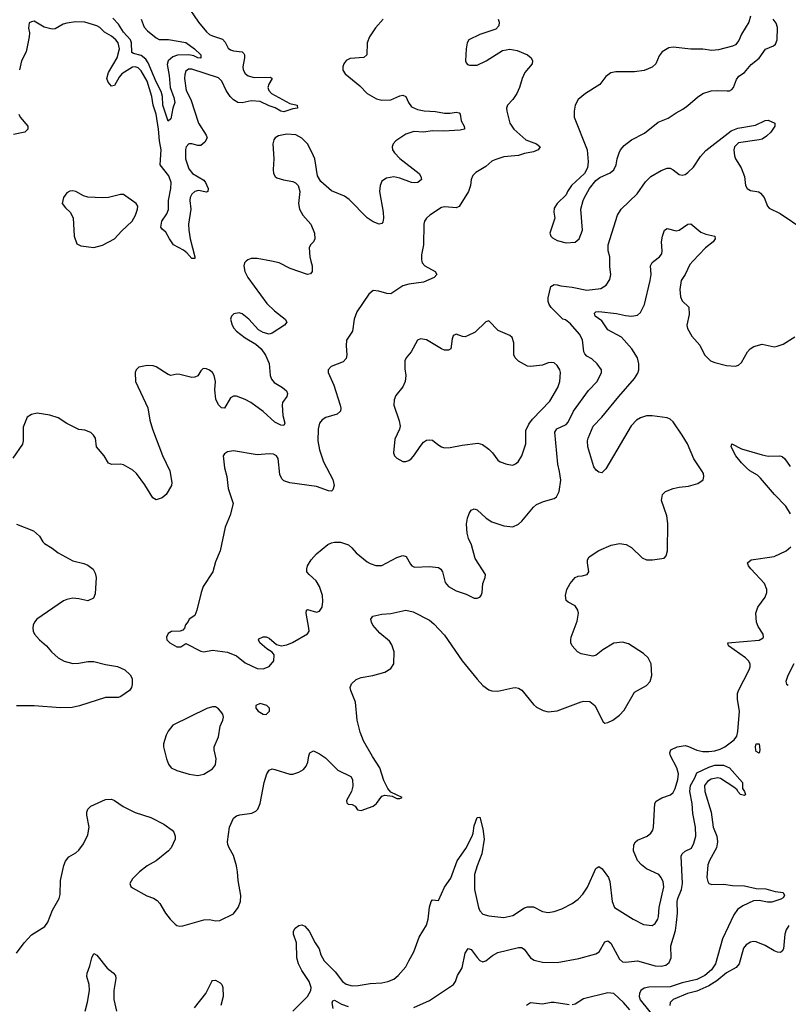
# Model space of a CAD drawing. Header units: inches. Extents: x 1839270 to 1929235, y 762242 to 910350.
# Tile 263 of 362: x 1880912 to 1886085, y 874997 to 881626. Entities that reach past the tile are written whole.
import ezdxf

# ---------------------------------------------------------------- set-up
doc = ezdxf.new("R2010")
doc.units = ezdxf.units.IN
doc.header["$MEASUREMENT"] = 0
doc.layers.add('B8887', color=7, linetype='Continuous')
doc.layers.add('B8888', color=7, linetype='Continuous')

msp = doc.modelspace()

# ---------------------------------------------------------------- linework, layer by layer
at = {"layer": 'B8887', "color": 5}
for points, elevation in [([(1882435.8, 880000), (1882424.9, 879990), (1882419.3, 879970), (1882427.4, 879930), (1882446.5, 879890), (1882575.4, 879715.4), (1882626, 879666), (1882699.3, 879610), (1882710.5, 879590), (1882694.8, 879570), (1882610, 879516.2), (1882590, 879509.5), (1882550, 879520.7), (1882518.5, 879538.5), (1882453.1, 879610), (1882410, 879645.1), (1882388.2, 879651.8), (1882353.3, 879646.7), (1882338.4, 879630), (1882330.4, 879610), (1882341.5, 879570), (1882352, 879550), (1882370, 879530.4), (1882430, 879483.7), (1882502, 879442), (1882536.4, 879410), (1882566.8, 879366.8), (1882591.2, 879311.2), (1882598.7, 879230), (1882606.3, 879206.3), (1882623.7, 879183.7), (1882680.4, 879150), (1882707.9, 879127.9), (1882715.3, 879110), (1882708.8, 879090), (1882680.2, 879050), (1882678, 879030), (1882682.3, 878962.3), (1882696.9, 878910), (1882690, 878895.1), (1882670, 878896.4), (1882630, 878917.2), (1882550, 878987.8), (1882468.2, 879050), (1882429.6, 879070), (1882370, 879090.7), (1882350, 879091.6), (1882330, 879080.5), (1882290.4, 879010), (1882270, 879013), (1882250, 879033), (1882231.9, 879071.9), (1882224.9, 879135.1), (1882229.6, 879190), (1882221.6, 879230), (1882210, 879251.8), (1882190, 879267), (1882170, 879275.1), (1882150, 879279), (1882144, 879276), (1882130, 879262), (1882110, 879229.2), (1882090, 879219.3), (1882070, 879218.4), (1881990, 879238), (1881970, 879239.7), (1881930, 879231.1), (1881910, 879236.8), (1881830, 879288.5), (1881810, 879296), (1881770, 879298.7), (1881713.4, 879286.6), (1881696, 879270), (1881688, 879252), (1881690.6, 879190), (1881774, 879014), (1881787.6, 878930), (1881804.7, 878870), (1881872.4, 878692.4), (1881921.6, 878590), (1881936.3, 878510), (1881933.4, 878490), (1881896.5, 878430), (1881870, 878406.6), (1881830, 878393.3), (1881807, 878407), (1881754.2, 878494.2), (1881698.3, 878570), (1881673.9, 878593.9), (1881610, 878629.6), (1881590, 878633.3), (1881532, 878632), (1881510, 878641.2), (1881479.3, 878690), (1881429.5, 878750), (1881420.9, 878810), (1881409.2, 878830), (1881390, 878846), (1881350, 878862.7), (1881310, 878867), (1881230, 878908.2), (1881170, 878946), (1881115.2, 878964.8), (1881030, 878977.2), (1880990.8, 878969.2), (1880962, 878950), (1880935.9, 878884.1), (1880935.5, 878790), (1880930, 878769), (1880864.8, 878675.2)], 620), ([(1880890, 875341.3), (1880941.7, 875410), (1880990, 875464.6), (1881080.1, 875519.9), (1881101.1, 875550), (1881131.8, 875630), (1881177.7, 875710), (1881183.7, 875736.3), (1881187.3, 875830), (1881208.8, 875931.2), (1881219.2, 875960.8), (1881242, 875990), (1881290, 876017.6), (1881310, 876034.4), (1881342, 876078), (1881370, 876139.1), (1881378.7, 876190), (1881364.2, 876270), (1881363.6, 876290), (1881369.5, 876310), (1881389.7, 876330.3), (1881490, 876375.3), (1881530, 876378.4), (1881550, 876370.4), (1881609.1, 876329.1), (1881689.1, 876289.1), (1881794.4, 876254.4), (1881882.8, 876210), (1881938.8, 876170), (1881950, 876156), (1881959.1, 876130), (1881959.1, 876110), (1881932.2, 876050), (1881914, 876030), (1881830, 875962.9), (1881770, 875929.6), (1881718.4, 875890), (1881670, 875840.9), (1881653.4, 875810), (1881658.8, 875790), (1881670, 875782), (1881766.5, 875726.5), (1881811.8, 875711.8), (1881837, 875697), (1881855.6, 875675.6), (1881894, 875610), (1881924.4, 875570), (1881957.4, 875537.4), (1881970, 875528.7), (1881990, 875523.6), (1882010, 875525.5), (1882150, 875565.1), (1882190, 875567.8), (1882230, 875559.7), (1882259.1, 875560.9), (1882350, 875606.7), (1882383, 875650), (1882398.9, 875690), (1882400.5, 875730), (1882381.6, 875830), (1882378.7, 875890), (1882371.2, 875930), (1882350, 875999.3), (1882321.3, 876050), (1882313.4, 876073.4), (1882311.1, 876091.1), (1882323.7, 876190), (1882349.8, 876250), (1882370, 876265.2), (1882393, 876273), (1882474.9, 876285.1), (1882502, 876298), (1882514, 876310), (1882529.6, 876350), (1882556.2, 876490), (1882575.1, 876550), (1882590, 876573.4), (1882610, 876582), (1882630, 876579.1), (1882730, 876546.4), (1882750, 876547), (1882790, 876559.3), (1882821.2, 876578.8), (1882840.1, 876599.9), (1882852.1, 876627.9), (1882857.2, 876670), (1882865.2, 876690), (1882890, 876702.8), (1882930, 876684), (1882970, 876656.3), (1883053.5, 876573.5), (1883141, 876530), (1883150.8, 876510), (1883154.4, 876465.6), (1883146, 876430), (1883112, 876370), (1883112.7, 876352.7), (1883123.6, 876343.6), (1883150, 876342), (1883170, 876332), (1883186.4, 876306.4), (1883210, 876301), (1883290, 876331), (1883314, 876350), (1883350, 876398), (1883370, 876404.7), (1883419.6, 876399.6), (1883450, 876382), (1883470, 876382), (1883486, 876390), (1883410, 876426), (1883389.1, 876449.1), (1883363.3, 876503.3), (1883336.2, 876590), (1883285.9, 876665.9), (1883226.6, 876770), (1883202.6, 876830), (1883184, 876910), (1883171.1, 877031.1), (1883139.5, 877110), (1883136, 877130), (1883144.8, 877155.2), (1883176.2, 877183.8), (1883210, 877197.1), (1883288.1, 877211.9), (1883370, 877234), (1883410, 877258.8), (1883429.4, 877290), (1883431.8, 877370), (1883417.7, 877417.7), (1883401.7, 877441.7), (1883335.4, 877495.4), (1883289.7, 877549.7), (1883279.5, 877570), (1883276, 877590), (1883289.7, 877610.3), (1883350, 877623.1), (1883410, 877628.9), (1883510.3, 877650.3), (1883559.3, 877639.3), (1883670, 877582.8), (1883699.6, 877559.6), (1883770, 877482.8), (1883890.3, 877310), (1883990, 877186.7), (1884030, 877143.8), (1884070, 877114.4), (1884090, 877106.7), (1884130, 877105.3), (1884230, 877128.8), (1884250, 877130.3), (1884270, 877125.3), (1884291.2, 877111.2), (1884370, 877016.3), (1884390, 876998), (1884435.6, 876975.6), (1884470, 876965.5), (1884530, 876973), (1884690, 877033.7), (1884710, 877037.4), (1884750, 877035.3), (1884782.4, 877010), (1884839.1, 876899.1), (1884850, 876890.8), (1884870, 876894), (1884904, 876910), (1884950, 876944.9), (1884981.5, 876978.6), (1885050, 877099.1), (1885130, 877143.8), (1885155.1, 877170), (1885166.3, 877210), (1885161.6, 877290), (1885141.3, 877330), (1885110, 877358.5), (1885010, 877424.2), (1884970, 877436.1), (1884910, 877429.6), (1884837.1, 877382.9), (1884792.5, 877347.5), (1884770, 877340.5), (1884690, 877357.6), (1884667, 877370), (1884629.6, 877410), (1884622.4, 877430), (1884621.3, 877450), (1884624.7, 877470), (1884664.1, 877575.9), (1884672.8, 877630), (1884668.6, 877650), (1884650, 877680.5), (1884603.8, 877703.8), (1884590, 877717), (1884586.2, 877750), (1884594.6, 877790), (1884616.7, 877830), (1884650, 877871.8), (1884670, 877880.2), (1884698.4, 877881.6), (1884732.3, 877890), (1884743.6, 877910), (1884732.8, 877970), (1884733.6, 877990), (1884744.5, 878010), (1884810, 878052), (1884892.4, 878087.6), (1884950, 878100.3), (1884994.1, 878094.1), (1885030, 878073), (1885102.5, 878002.5), (1885130, 877990.4), (1885171.3, 877988.7), (1885250, 878000.7), (1885263.6, 878016.4), (1885272.6, 878050), (1885273.4, 878233.4), (1885266.9, 878286.9), (1885232.3, 878390), (1885238.7, 878430), (1885258, 878450), (1885310, 878469), (1885350, 878479), (1885413.5, 878486.5), (1885476.9, 878503.1), (1885511.2, 878528.8), (1885516.2, 878550), (1885513.6, 878570), (1885504.2, 878590), (1885449, 878669), (1885405.7, 878770), (1885371.4, 878830), (1885310, 878918.3), (1885290, 878937.2), (1885270, 878946), (1885170, 878958.6), (1885130, 878959.4), (1885090, 878946.3), (1885064.2, 878930), (1885028.3, 878891.7), (1884856.9, 878603.1), (1884830, 878576), (1884810, 878580.9), (1884792.9, 878592.9), (1884775.2, 878615.2), (1884735.1, 878750), (1884733, 878790), (1884737.4, 878810), (1884772.6, 878890), (1884830, 878951.4), (1884943.9, 879090), (1885050.8, 879210), (1885072.9, 879247.1), (1885079.4, 879270), (1885079.4, 879310), (1885070.7, 879350), (1885031.8, 879410), (1884961.8, 879490), (1884870, 879539.3), (1884830, 879598), (1884785.3, 879630), (1884779.8, 879650), (1884790, 879660.2), (1884810, 879661), (1884930, 879648.7), (1884990, 879634.8), (1885030, 879630.9), (1885070, 879637.1), (1885090, 879654), (1885117.6, 879710), (1885156.3, 879870), (1885161.4, 879910), (1885157.3, 879970), (1885169, 879991), (1885180.6, 880000)], 620), ([(1883618.4, 880000), (1883621.5, 879990), (1883639.5, 879970), (1883708, 879930), (1883720.5, 879910), (1883702, 879890), (1883630, 879859.3), (1883530, 879845.7), (1883490, 879834.3), (1883410, 879781.6), (1883382, 879782), (1883330, 879799.3), (1883290, 879804), (1883261.4, 879778.6), (1883180.9, 879659.1), (1883162.4, 879610), (1883152.4, 879530), (1883112, 879468), (1883108.4, 879430), (1883114.6, 879370), (1883110, 879346), (1883090, 879322.4), (1883009.1, 879290.9), (1882988.4, 879270), (1882988.5, 879250), (1883025.4, 879165.4), (1883068.9, 879030), (1883074, 879010), (1883070.4, 878990), (1883047.7, 878970), (1882972.9, 878947.1), (1882947.5, 878932.5), (1882930.3, 878909.7), (1882921.1, 878870), (1882919.1, 878790), (1882930, 878730.8), (1882956.5, 878650), (1883019, 878530), (1883028.5, 878490), (1883019.5, 878460.5), (1883010, 878452.3), (1882990, 878454.7), (1882910, 878482.9), (1882729, 878509), (1882690, 878522.6), (1882675.7, 878535.7), (1882663.3, 878563.3), (1882651.3, 878671.3), (1882639.3, 878690), (1882620.5, 878700.5), (1882590, 878704.2), (1882510, 878696.9), (1882350, 878724.2), (1882310, 878717), (1882290, 878704), (1882280.7, 878690), (1882290.4, 878610), (1882305.3, 878550), (1882314.9, 878470), (1882347.7, 878370), (1882328, 878290), (1882295.3, 878210), (1882260.4, 878050), (1882230, 877975.3), (1882210.6, 877910), (1882147.4, 877810), (1882133.7, 877770), (1882104.9, 877650), (1882090, 877615.3), (1882052, 877590), (1882045.4, 877574.6), (1882027.1, 877552.9), (1882021, 877530), (1882010, 877515.3), (1881991, 877509), (1881933.7, 877506.3), (1881910, 877493.2), (1881898.8, 877470), (1881902.8, 877450), (1881922.8, 877430), (1881970, 877403), (1881996.2, 877403.8), (1882030, 877426), (1882130, 877374), (1882150, 877370.7), (1882210, 877382), (1882310, 877367.3), (1882370, 877344), (1882430, 877297.3), (1882510, 877258.8), (1882550, 877256), (1882590, 877271), (1882622.7, 877310), (1882625.2, 877350), (1882610, 877369), (1882575.3, 877390), (1882528, 877430), (1882518, 877450), (1882522, 877458), (1882550, 877471.3), (1882570, 877471.3), (1882590, 877462), (1882640.7, 877420.7), (1882670.8, 877410.8), (1882710, 877418), (1882747.7, 877432.3), (1882850, 877490.8), (1882859.6, 877510), (1882858.9, 877530), (1882839.7, 877630), (1882842.7, 877650), (1882850, 877654.4), (1882910, 877637), (1882930, 877644.9), (1882947.8, 877670), (1882952.4, 877710), (1882949.7, 877750), (1882930, 877809.2), (1882907.9, 877847.9), (1882859.3, 877890), (1882845.2, 877910), (1882843.7, 877930), (1882849.3, 877949.3), (1882873.6, 877990), (1882910, 878030.3), (1882986.5, 878093.5), (1883010, 878105.2), (1883030, 878109), (1883070, 878107.6), (1883124, 878090), (1883148.2, 878070), (1883175.9, 878035.9), (1883250, 877977.1), (1883270, 877964.4), (1883310, 877952.2), (1883350, 877952.2), (1883450, 878006), (1883490, 878018.4), (1883513, 878013), (1883541.5, 877961.5), (1883550.3, 877950.3), (1883570, 877939.3), (1883670, 877945.7), (1883730, 877937.6), (1883746.3, 877926.3), (1883757.6, 877910), (1883776.1, 877836.1), (1883798.8, 877810), (1883850, 877781.6), (1883917.5, 877757.5), (1883970, 877731), (1883990, 877731), (1884010, 877738), (1884019, 877750), (1884024, 877770), (1884029.3, 877830), (1884045.2, 877870), (1884046, 877890), (1883978, 877998), (1883953.6, 878090), (1883933.3, 878133.3), (1883924.4, 878170), (1883919.1, 878230), (1883926, 878270), (1883937.5, 878302.5), (1883950, 878324), (1883970, 878333), (1883990, 878326), (1884052.4, 878270), (1884090, 878246.5), (1884170, 878219.6), (1884230, 878212.4), (1884269.2, 878230), (1884292.3, 878250), (1884370, 878344.9), (1884390, 878361.6), (1884437.1, 878382.9), (1884510, 878403), (1884525.8, 878414.2), (1884542.9, 878450), (1884554.1, 878525.9), (1884545.5, 878585.5), (1884532.9, 878632.9), (1884513.8, 878850), (1884527.2, 878872.8), (1884590, 878902), (1884603.9, 878916.1), (1884639.1, 878990), (1884740.4, 879130), (1884798, 879190), (1884827.6, 879250), (1884827, 879270), (1884799.5, 879310), (1884762.9, 879342.9), (1884730, 879361), (1884716.8, 879376.8), (1884709.9, 879390), (1884699.4, 879470), (1884679.4, 879510), (1884619, 879579), (1884585.2, 879605.2), (1884568, 879610), (1884490, 879689), (1884476, 879710), (1884469.7, 879729.7), (1884470, 879754), (1884486.6, 879830), (1884510, 879842.8), (1884530, 879842), (1884554.2, 879834.2), (1884630, 879826.4), (1884730, 879806.4), (1884823.1, 879816.9), (1884860.3, 879839.7), (1884883, 879877), (1884891, 879910), (1884883.1, 879963.1), (1884883.4, 880000)], 640), ([(1882872.2, 880000), (1882879.6, 879970), (1882881.3, 879930), (1882870, 879914.5), (1882850, 879909.8), (1882731.6, 879951.6), (1882657.2, 879990), (1882607.7, 880000)], 620), ([(1885443.3, 880000), (1885422.4, 879977.6), (1885390.7, 879910), (1885364.2, 879870), (1885354.5, 879810), (1885360.8, 879760.8), (1885370, 879734.4), (1885415.2, 879690), (1885417.6, 879642.4), (1885402.6, 879570), (1885406.9, 879546.9), (1885436.3, 879496.3), (1885490, 879434.8), (1885522, 879370), (1885562.4, 879330), (1885590, 879318.5), (1885670, 879298), (1885730, 879293.7), (1885750, 879301.3), (1885770, 879319.3), (1885811.5, 879390), (1885829.6, 879410), (1885853.9, 879426.1), (1885910, 879441.7), (1885990, 879424.2), (1886010, 879427.4), (1886050, 879442), (1886130, 879490.3)], 620), ([(1886099.6, 878299.6), (1886068.6, 878350), (1885992.8, 878430), (1885899.3, 878539.3), (1885878.7, 878558.7), (1885827, 878590), (1885804.2, 878610), (1885770, 878643.5), (1885732.6, 878690), (1885701.6, 878750), (1885706, 878770), (1885770, 878737.4), (1885910, 878696), (1885950, 878687.5), (1886028.9, 878688.9), (1886044.8, 878684.8), (1886062.4, 878670), (1886098.6, 878618.6)], 580), ([(1880890, 878230.6), (1881003.9, 878183.9), (1881044.9, 878150), (1881067.3, 878110), (1881078.8, 878098.8), (1881130, 878068.4), (1881170, 878037.1), (1881270, 877982.4), (1881344.1, 877964.1), (1881370, 877953.4), (1881406.9, 877926.9), (1881420.7, 877900.7), (1881426.4, 877870), (1881419.3, 877760.7), (1881408, 877732), (1881370, 877714.5), (1881310, 877727.8), (1881270, 877731.3), (1881230, 877723.6), (1881207.3, 877712.7), (1881026, 877590), (1881010.5, 877569.5), (1881002.8, 877550), (1880999.1, 877530), (1881002, 877510), (1881010.7, 877490), (1881044.9, 877450), (1881091.3, 877411.3), (1881126.7, 877370), (1881170.4, 877330), (1881210, 877307.6), (1881270, 877291.8), (1881310, 877293.4), (1881370, 877306.3), (1881410, 877306.3), (1881490, 877285.3), (1881570, 877272.4), (1881618.8, 877250), (1881655.4, 877215.4), (1881668, 877190), (1881668.2, 877150), (1881663.8, 877130), (1881650.4, 877110), (1881593.4, 877070), (1881576.5, 877063.5), (1881490, 877063.5), (1881313.1, 877006.9), (1881264.1, 876995.9), (1881187.4, 876992.6), (1881010, 877006.8), (1880890, 877006.9)], 620), ([(1882749.6, 874950), (1882849.8, 875050.2), (1882870.9, 875090), (1882872.8, 875110), (1882860.9, 875150), (1882810, 875224), (1882789, 875269), (1882777.4, 875310), (1882773.9, 875410), (1882754.2, 875470), (1882753.8, 875490), (1882766.2, 875510), (1882790, 875527.9), (1882810, 875531.4), (1882830, 875522.6), (1882860.3, 875490), (1882900.8, 875410), (1882926.7, 875370), (1882939.7, 875330), (1882962.2, 875290), (1883035.8, 875215.8), (1883084.8, 875150), (1883110, 875132.5), (1883150, 875122.3), (1883190, 875122.9), (1883270, 875137.3), (1883350, 875141.7), (1883390, 875150.3), (1883430, 875165.3), (1883458.9, 875190), (1883511.3, 875250), (1883530, 875290.8), (1883565.6, 875350), (1883601.3, 875450), (1883650, 875530.8), (1883661, 875570), (1883670, 875651.3), (1883682, 875690), (1883690, 875701.6), (1883730, 875696.3), (1883770, 875784.9), (1883813.4, 875846.6), (1883856.2, 875963.8), (1883914.2, 876045.8), (1883956.4, 876130), (1883964.8, 876150), (1883970, 876198), (1883990, 876256), (1884010, 876258), (1884030, 876178), (1884037.2, 876110), (1884022.3, 876010), (1883990.2, 875930), (1883973.8, 875870), (1883973.7, 875770), (1883999, 875650), (1884010, 875625.5), (1884030, 875604.9), (1884070, 875593.1), (1884170, 875581.5), (1884230, 875594.2), (1884310, 875645.7), (1884330, 875653.4), (1884370, 875653.1), (1884430, 875622), (1884470, 875616), (1884510, 875620.9), (1884560.8, 875639.2), (1884630, 875674.9), (1884670, 875706), (1884701.8, 875738.2), (1884734.5, 875785.5), (1884790, 875910.8), (1884810, 875924), (1884833.4, 875910), (1884875.3, 875850), (1884883.1, 875823.1), (1884900.3, 875690), (1884914.9, 875650), (1885040.5, 875570), (1885110, 875535.3), (1885170, 875528.4), (1885190, 875540.5), (1885207.8, 875570), (1885211.9, 875588.1), (1885216.1, 875650), (1885247.4, 875787.4), (1885242.5, 875822.5), (1885230, 875852), (1885214, 875870), (1885129.8, 875909.8), (1885096.3, 875936.3), (1885070, 875965.6), (1885042.6, 876030), (1885046.3, 876070), (1885057, 876090), (1885070, 876101.6), (1885136, 876130), (1885160.9, 876150), (1885174, 876170), (1885178.7, 876190), (1885187.6, 876350), (1885194.9, 876365.1), (1885233.2, 876386.8), (1885293.1, 876406.9), (1885310, 876422.4), (1885323.8, 876450), (1885341.4, 876510), (1885345.7, 876550), (1885334.9, 876590), (1885293.4, 876670), (1885289, 876691), (1885294.7, 876710), (1885338, 876730), (1885390, 876739), (1885413.5, 876733.5), (1885470, 876708.6), (1885510, 876698.4), (1885550, 876698.2), (1885590, 876704.4), (1885625.6, 876714.4), (1885657.6, 876730), (1885721.5, 876778.5), (1885738.3, 876801.7), (1885745.7, 876834.3), (1885755.8, 876970), (1885744, 877050), (1885744.1, 877090), (1885749.9, 877110.1), (1885821.6, 877250), (1885827.8, 877270), (1885827.6, 877290), (1885816.4, 877310), (1885797.2, 877330), (1885683, 877410), (1885677.2, 877430), (1885890, 877448.4), (1885915.2, 877464.8), (1885918.3, 877470), (1885915.3, 877490), (1885881.6, 877541.6), (1885870.9, 877570), (1885867.4, 877630), (1885879.3, 877670), (1885930, 877738.7), (1885940.3, 877770), (1885941.6, 877790), (1885925, 877830), (1885832, 877930), (1885816.9, 877950), (1885809.7, 877970.3), (1885835.3, 877990), (1885990, 878011.2), (1886070, 878051.3), (1886103.2, 878076.8)], 580), ([(1886121.5, 877290), (1886082.7, 877210), (1886069, 877170), (1886073.4, 877153.4), (1886085.5, 877145.5)], 580), ([(1883565.2, 874974.8), (1883670, 875022.9), (1883832, 875130), (1883845.1, 875150), (1883858.7, 875190), (1883890, 875242), (1883910, 875342), (1883930, 875373.7), (1883950, 875366), (1883990, 875311.6), (1884010, 875291.7), (1884030, 875283.1), (1884050, 875288.8), (1884095, 875325), (1884130, 875344.9), (1884270, 875380.7), (1884290, 875378.5), (1884307.7, 875367.7), (1884350.1, 875310.1), (1884373.8, 875293.8), (1884430, 875280.1), (1884530, 875279.4), (1884674.7, 875305.3), (1884790, 875336.5), (1884812.6, 875350), (1884850, 875417.3), (1884870, 875424.9), (1884890, 875408), (1884950, 875300.4), (1884970, 875283.2), (1884990, 875280.2), (1885070, 875289.2), (1885190, 875256.6), (1885230, 875253.7), (1885260, 875260), (1885282.3, 875277.7), (1885296.1, 875310), (1885294.9, 875390), (1885325.9, 875494.1), (1885332.8, 875547.2), (1885339.1, 875610), (1885337.7, 875690), (1885341.3, 875710), (1885365.7, 875770), (1885374.2, 875810), (1885364.6, 875995.4), (1885370, 876010.7), (1885390, 876027.3), (1885432.7, 876047.3), (1885450, 876081), (1885462.7, 876130), (1885460.8, 876190), (1885442.7, 876282.7), (1885437.6, 876350), (1885422.2, 876430), (1885426.2, 876470), (1885457, 876523), (1885470, 876554.6), (1885550, 876594), (1885590, 876607.6), (1885650, 876607.6), (1885690.3, 876590), (1885778, 876490), (1885776, 876450), (1885790.5, 876430.5), (1885797.3, 876410), (1885790, 876402.7), (1885763.7, 876410), (1885745.1, 876430), (1885740.9, 876440.9), (1885718.8, 876458.8), (1885630, 876517.6), (1885610, 876521.3), (1885567.1, 876512.9), (1885542.2, 876497.8), (1885522, 876470), (1885524.4, 876430), (1885565.4, 876290), (1885579.4, 876190), (1885604.1, 876130), (1885609.4, 876090), (1885600.9, 876050), (1885555, 875965), (1885544.4, 875935.6), (1885538, 875850), (1885543, 875823), (1885551.1, 875811.1), (1885570, 875803.2), (1885650, 875806.4), (1885710, 875797.1), (1885790, 875795.1), (1885870, 875777.8), (1885933.6, 875773.6), (1885996.5, 875756.5), (1886050.5, 875750.5), (1886060.7, 875730), (1886050, 875714), (1886035.6, 875704.4), (1885974.5, 875685.5), (1885945.3, 875685.3), (1885890, 875696.9), (1885850, 875693.3), (1885778.8, 875661.2), (1885743.6, 875636.4), (1885719.5, 875600.5), (1885642.3, 875437.7), (1885595.2, 875270), (1885569.2, 875230), (1885523.6, 875190), (1885470, 875165), (1885370, 875140.8), (1885290, 875114.3), (1885147.1, 875112.9), (1885115.1, 875104.9), (1885092.6, 875090), (1885082.7, 875070), (1885081.7, 875050), (1885087.9, 875027.9), (1885210, 874876.5)], 560), ([(1886090, 875527.3), (1886070, 875499.3), (1886061.2, 875470), (1886053.4, 875370), (1886044.8, 875355.2), (1886033.3, 875346.7), (1886011.7, 875348.3), (1885990, 875356.2), (1885930, 875393.5), (1885870, 875418.3), (1885850, 875420.5), (1885830, 875415.8), (1885802.2, 875397.8), (1885784.6, 875375.4), (1885755, 875270), (1885735.5, 875244.5), (1885670, 875208.3), (1885604.1, 875155.9), (1885550, 875120.9), (1885470, 875086.5), (1885405.7, 875070), (1885310.4, 875030), (1885290.3, 875009.7), (1885288.9, 874990)], 580), ([(1881351.3, 874950), (1881368.2, 875011.8), (1881382.4, 875090), (1881379.4, 875130), (1881364.2, 875184.2), (1881365.8, 875205.8), (1881384.8, 875255.2), (1881396.4, 875310), (1881410, 875339.3), (1881430, 875327.2), (1881501.3, 875241.3), (1881540.3, 875210), (1881555.5, 875190), (1881558, 875170), (1881544.4, 875090), (1881544.3, 875030), (1881562.4, 874950)], 580), ([(1882087.2, 874972.8), (1882164.4, 875070), (1882204.7, 875150), (1882210, 875156.4), (1882230, 875160.3), (1882262, 875142), (1882271.2, 875131.2), (1882278.3, 875110), (1882280.2, 875050), (1882264.6, 874990)], 580), ([(1883022.4, 874970), (1883014, 875006), (1883020.3, 875019.7), (1883030, 875025.7), (1883078.3, 874998.3), (1883121.6, 874981.6)], 560), ([(1885019.1, 874959.1), (1884976.8, 875010), (1884910, 875068.9), (1884870, 875073.9), (1884706.4, 875033.6), (1884650, 874997.6), (1884630, 874993)], 560), ([(1884610, 874992.6), (1884510, 875009.8), (1884490, 875009.8), (1884430, 874997.2), (1884350, 875006.6), (1884322, 874990)], 560)]:
    msp.add_lwpolyline(points, dxfattribs=dict(at, elevation=elevation))
for points, elevation in [([(1884070, 879599), (1884050, 879593.2), (1883976.5, 879523.5), (1883930, 879499.5), (1883910, 879492.3), (1883892.7, 879492.7), (1883850, 879508.7), (1883836.9, 879503.1), (1883830, 879498), (1883822.5, 879477.5), (1883813.4, 879410), (1883798.4, 879401.6), (1883770, 879400.7), (1883750, 879409.6), (1883650, 879472), (1883610, 879478), (1883590, 879469.2), (1883546, 879390), (1883514, 879350), (1883504, 879330), (1883504.5, 879275.5), (1883510.5, 879230), (1883505.5, 879190), (1883490, 879154), (1883444.1, 879095.9), (1883433.2, 879066.8), (1883430.7, 879030), (1883466.2, 878926.2), (1883472.7, 878890), (1883468.2, 878870), (1883437.5, 878802.5), (1883428.2, 878710), (1883434.8, 878690), (1883450, 878674.8), (1883490, 878651), (1883510, 878651.3), (1883530, 878658), (1883550, 878671.3), (1883570, 878696), (1883606.2, 878753.8), (1883630, 878782.8), (1883650, 878794.8), (1883670, 878798.8), (1883690, 878794.8), (1883725.5, 878765.5), (1883750, 878750.5), (1883770, 878744.4), (1883810, 878745.3), (1883890, 878762), (1883995.2, 878775.2), (1884026.2, 878766.2), (1884070, 878734), (1884094, 878710), (1884130, 878661), (1884144.7, 878650), (1884190, 878633), (1884230, 878628.2), (1884250, 878636.3), (1884266, 878650), (1884291.8, 878690), (1884317.6, 878770), (1884319, 878861), (1884337.8, 878902.2), (1884363.8, 878936.2), (1884481.2, 879058.8), (1884534.3, 879150), (1884546.6, 879190), (1884551.5, 879250), (1884546.6, 879270), (1884530, 879297.2), (1884510, 879316), (1884490, 879319.5), (1884470, 879316.2), (1884430, 879299.7), (1884350, 879291.1), (1884330, 879294.3), (1884270, 879328), (1884247.6, 879350), (1884238.7, 879370), (1884238.9, 879450), (1884226.5, 879486.5), (1884210, 879499.5), (1884132.9, 879532.9)], 660), ([(1882210, 877000.9), (1882172.3, 876987.7), (1881943.4, 876876.6), (1881910, 876835.3), (1881897.3, 876810), (1881878.8, 876750), (1881878.8, 876730), (1881898.8, 876650), (1881913.7, 876613.7), (1881931.3, 876590), (1881970, 876570.8), (1882052.9, 876547.1), (1882110, 876537.3), (1882150, 876546), (1882210, 876582.8), (1882229.5, 876610.5), (1882234, 876650), (1882221.6, 876710), (1882221.6, 876730), (1882250, 876798), (1882260.9, 876870), (1882279.3, 876910), (1882282.7, 876930), (1882278, 876950), (1882263.7, 876970), (1882250, 876986), (1882230, 876999.5)], 640), ([(1882530, 877022.7), (1882501, 877010), (1882500.7, 876990), (1882516, 876970), (1882550, 876951), (1882570, 876947.3), (1882592.7, 876970), (1882592.7, 876990), (1882575.3, 877010)], 640), ([(1885890, 876688.7), (1885870, 876699), (1885867.2, 876707.2), (1885864.7, 876730), (1885870, 876752), (1885890, 876751.3), (1885894.6, 876710)], 560)]:
    msp.add_lwpolyline(points, close=True, dxfattribs=dict(at, elevation=elevation))
at = {"layer": 'B8888', "color": 5}
for points, elevation in [([(1882031.1, 881731.1), (1882116.1, 881610), (1882170, 881545.3), (1882190, 881527.4), (1882210, 881517.4), (1882276.4, 881496.4), (1882295.5, 881475.5), (1882315.6, 881435.6), (1882330, 881422.8), (1882350, 881416.2), (1882410, 881410.3), (1882419.7, 881399.7), (1882425.3, 881390), (1882425.2, 881370), (1882414.4, 881310), (1882414.9, 881290), (1882430, 881264.2), (1882450, 881249), (1882490, 881238.2), (1882599.3, 881239.3), (1882610.3, 881230), (1882587.8, 881192.2), (1882582.7, 881170), (1882589.4, 881150), (1882605.8, 881130), (1882730, 881062.8), (1882778.8, 881050), (1882781, 881030), (1882750, 881025.2), (1882690, 881005), (1882669.1, 881010), (1882632, 881032), (1882590, 881045.5), (1882530, 881075.7), (1882470, 881079.9), (1882410, 881066.3), (1882380.2, 881070), (1882350, 881087.9), (1882329, 881109), (1882302.2, 881150), (1882272.3, 881212.3), (1882250, 881234.9), (1882070, 881293.3), (1882047.4, 881292.6), (1882030, 881278.9), (1882022.6, 881257.4), (1882021.2, 881230), (1882032.4, 881150), (1882062.5, 881090), (1882116, 880930), (1882166.7, 880850), (1882173.4, 880830), (1882158.3, 880801.7), (1882130, 880780.3), (1882110, 880779.8), (1882070, 880790.6), (1882050, 880789.8), (1882032.8, 880770), (1882028.5, 880751.5), (1882027.2, 880690), (1882050, 880622.3), (1882075.5, 880590), (1882150, 880546), (1882163.2, 880530), (1882179.3, 880490), (1882178, 880470), (1882170, 880465.7), (1882115.4, 880475.4), (1882090, 880470.6), (1882070, 880450.8), (1882060.1, 880430), (1882055.8, 880410), (1882063.4, 880350), (1882048.1, 880250), (1882049.1, 880209.1), (1882059.8, 880150), (1882091.1, 880030), (1882090, 880019), (1882070, 880018.8), (1882037.8, 880057.8), (1882015.3, 880075.3), (1881947.8, 880110), (1881919.6, 880150), (1881895.5, 880195.5), (1881870, 880215.8), (1881860.8, 880230), (1881869.4, 880270), (1881901.7, 880318.3), (1881912.3, 880347.7), (1881913.1, 880410), (1881929.5, 880490), (1881931.2, 880530), (1881916, 880576), (1881857.7, 880650), (1881863.7, 880750), (1881851.7, 880810), (1881846, 880890), (1881829.7, 880990), (1881810.7, 881050), (1881800.5, 881110), (1881770, 881211.7), (1881730, 881283.2), (1881710, 881301.9), (1881690, 881308.7), (1881670, 881306.9), (1881599, 881261), (1881580.6, 881239.4), (1881550, 881184), (1881530, 881179.4), (1881506.2, 881206.2), (1881497.5, 881230), (1881510.4, 881270), (1881568.5, 881370), (1881583.1, 881430), (1881573.7, 881470), (1881559.1, 881490), (1881530, 881516.5), (1881482.5, 881542.5), (1881450, 881574.8), (1881430, 881586), (1881350, 881610.8), (1881290, 881612), (1881230, 881603.7), (1881204.1, 881595.9), (1881150, 881565.3), (1881130, 881562), (1881076.3, 881576.3), (1881010, 881616), (1880990, 881613.2), (1880975.3, 881604.7), (1880970.6, 881570), (1880977, 881537), (1880976.5, 881510), (1880954.4, 881410), (1880923.9, 881350), (1880911.2, 881288.8)], 580), ([(1885830.7, 881649.3), (1885820.7, 881610), (1885770.8, 881530), (1885753.4, 881486.6), (1885730, 881458), (1885710, 881448), (1885615.5, 881424.5), (1885570, 881419.5), (1885510, 881427), (1885430, 881427.6), (1885310, 881442.4), (1885282, 881438), (1885237.3, 881410), (1885216.7, 881383.3), (1885193.4, 881330), (1885170, 881306.6), (1885114.6, 881285.4), (1885050, 881276.2), (1884925.5, 881274.5), (1884890, 881269.4), (1884856.4, 881243.6), (1884817.3, 881190), (1884719.1, 881130), (1884670.6, 881090), (1884650.4, 881050), (1884643.8, 881010), (1884643.8, 880970), (1884730.4, 880750), (1884738, 880670), (1884733.4, 880630), (1884714, 880590), (1884626.8, 880510), (1884598, 880470), (1884590, 880448), (1884530, 880388), (1884510, 880358), (1884506.8, 880330), (1884514.8, 880290), (1884480.5, 880190), (1884487.7, 880170), (1884498, 880158), (1884530, 880138.7), (1884590, 880123.7), (1884650, 880128), (1884677, 880150), (1884699.7, 880210), (1884689.2, 880350), (1884704, 880410), (1884713.2, 880430), (1884746.6, 880490), (1884790, 880544.9), (1884816.1, 880563.9), (1884885.6, 880594.4), (1884910, 880614.8), (1884927, 880650), (1884933.3, 880690), (1884946.6, 880730), (1884956.4, 880750), (1884981.1, 880778.9), (1885030, 880816.5), (1885118.4, 880861.6), (1885210, 880936), (1885277, 880963), (1885330, 880999.3), (1885376.3, 881023.7), (1885410, 881047.7), (1885474.1, 881105.9), (1885510, 881130.3), (1885566.6, 881146.6), (1885610, 881150.4), (1885673.1, 881146.9), (1885690, 881148.4), (1885704.2, 881155.8), (1885715.6, 881170), (1885736.9, 881223.1), (1885753.3, 881246.7), (1885790, 881271), (1885834.5, 881325.5), (1885890, 881368), (1885932.9, 881427.1), (1885986, 881450), (1885998.6, 881461.4), (1886011.3, 881490), (1886013.3, 881573.3), (1886003.9, 881603.9), (1885983.7, 881630)], 660), ([(1881729.6, 881630), (1881750, 881575.4), (1881771.5, 881551.5), (1881830, 881503.7), (1881850, 881492.5), (1881913.2, 881493.2), (1882030, 881472.9), (1882089.1, 881430), (1882130.3, 881389.7), (1882130, 881368), (1882110, 881369), (1882083.7, 881383.7), (1882050, 881389.5), (1881972.9, 881387.1), (1881942.5, 881377.5), (1881910.1, 881350), (1881905, 881325), (1881918.4, 881250), (1881925, 881170), (1881950, 881102.4), (1881955.1, 881070), (1881942.8, 881030), (1881930, 880959), (1881910, 880944), (1881875.3, 881050), (1881873.6, 881110), (1881863.9, 881143.9), (1881830, 881208.9), (1881775.4, 881335.4), (1881759.9, 881359.9), (1881730, 881385.3), (1881678.2, 881398.2), (1881665.8, 881405.8), (1881665.1, 881470), (1881657.4, 881490), (1881610, 881542.1), (1881576.8, 881596.8), (1881537.5, 881637.5)], 560), ([(1883359.3, 881630), (1883307.2, 881572.8), (1883266.4, 881510), (1883251.1, 881470), (1883248.5, 881390), (1883229, 881371), (1883135.3, 881364.7), (1883110, 881351.8), (1883094.4, 881330), (1883087.2, 881310), (1883087.7, 881287.7), (1883103, 881263), (1883202, 881182), (1883250.4, 881130), (1883313.1, 881093.1), (1883350, 881084.4), (1883410, 881086.4), (1883470, 881114), (1883490, 881118.5), (1883510.2, 881110.2), (1883529.4, 881069.4), (1883550, 881040.3), (1883590, 881022), (1883633.7, 881013.7), (1883710, 881008.6), (1883770, 880996.9), (1883810, 880996.5), (1883850, 881004.4), (1883870, 880999.1), (1883875.8, 880990), (1883884.4, 880944.4), (1883903, 880910), (1883905.4, 880894.6), (1883904.7, 880890), (1883876.7, 880883.3), (1883763.6, 880876.4), (1883690, 880878.2), (1883630, 880868.9), (1883565.5, 880874.5), (1883510, 880855.7), (1883442.7, 880810), (1883425.4, 880790), (1883418.5, 880770), (1883421.5, 880750), (1883434.2, 880730), (1883470, 880692.6), (1883599.5, 880590), (1883612.7, 880570), (1883616.3, 880550), (1883591, 880530), (1883570, 880527.7), (1883549.3, 880530), (1883470, 880559.9), (1883430, 880568.3), (1883381.5, 880558.5), (1883350, 880538.7), (1883338, 880510), (1883334.2, 880470), (1883358.9, 880330), (1883359.5, 880290), (1883356.2, 880263.8), (1883350, 880253.2), (1883330.4, 880249.6), (1883290, 880265.7), (1883250, 880292.3), (1883130, 880416.9), (1883097.8, 880437.8), (1883010, 880474.7), (1882937.6, 880537.6), (1882915.6, 880575.6), (1882897.2, 880690), (1882881.4, 880730), (1882848.7, 880790), (1882810, 880828.8), (1882770, 880850.6), (1882710, 880856.8), (1882654.4, 880845.6), (1882630.4, 880830), (1882622, 880818), (1882614.6, 880790), (1882622.7, 880690), (1882617.6, 880617.6), (1882620.5, 880590), (1882630.4, 880570.4), (1882642.6, 880562.6), (1882687.7, 880547.7), (1882750, 880537), (1882767.7, 880527.7), (1882786, 880510), (1882796.5, 880470), (1882788.9, 880390), (1882794.6, 880350), (1882816.9, 880310), (1882871.4, 880250), (1882896.1, 880190), (1882898, 880150), (1882888.9, 880131.1), (1882868.2, 880110), (1882860.3, 880090), (1882864.7, 880030), (1882872.2, 880000)], 620), ([(1884133, 881630), (1884138, 881610), (1884135.8, 881584.2), (1884116.7, 881563.3), (1884010, 881526.6), (1883936, 881490), (1883924, 881470), (1883916.3, 881430), (1883913.4, 881350), (1883916.8, 881336.8), (1883925.5, 881325.5), (1883939.8, 881319.8), (1883990, 881320.5), (1884052.3, 881350), (1884161.5, 881418.5), (1884210, 881428.8), (1884259.7, 881419.7), (1884329, 881389), (1884354.9, 881370), (1884364.4, 881350), (1884361.3, 881330), (1884312.7, 881270), (1884293, 881230), (1884275.8, 881170), (1884257.6, 881130), (1884230.4, 881090), (1884194.9, 881050), (1884188.5, 881030), (1884190.3, 881010), (1884210.3, 880930), (1884238.9, 880890), (1884318.3, 880818.3), (1884390.7, 880790), (1884415.5, 880770), (1884402, 880750), (1884370, 880737.2), (1884310, 880726), (1884270, 880713.1), (1884170, 880702.3), (1884110, 880684), (1884090, 880673.3), (1884050, 880637.6), (1883983, 880597), (1883962.9, 880577.1), (1883950.4, 880550), (1883946.7, 880510), (1883932.7, 880470), (1883870, 880369.8), (1883850, 880360.3), (1883772.5, 880367.5), (1883750, 880362.6), (1883672.4, 880310), (1883650.2, 880289.8), (1883637.4, 880270), (1883631.6, 880250), (1883630.3, 880110), (1883615.8, 880044.2), (1883615.2, 880010), (1883618.4, 880000)], 640), ([(1880905.4, 880990), (1880915.8, 880970), (1880966, 880910), (1880965.7, 880890), (1880945.5, 880870), (1880870, 880853.4)], 580), ([(1884883.4, 880000), (1884883.7, 880030), (1884872.9, 880070), (1884872.5, 880110), (1884934.5, 880310), (1884961, 880350), (1885067, 880453), (1885124.1, 880535.9), (1885160.9, 880570), (1885230, 880610.3), (1885270, 880626.4), (1885290, 880626.4), (1885310, 880616.4), (1885350, 880583.7), (1885370, 880578.7), (1885390, 880583.7), (1885410, 880597), (1885446.6, 880633.4), (1885494, 880706), (1885530, 880746.7), (1885701.8, 880878.2), (1885744.6, 880895.4), (1885864.4, 880915.6), (1885930, 880947.7), (1885950, 880950.4), (1885994.8, 880930), (1885994, 880910), (1885967.3, 880870), (1885938.3, 880841.7), (1885910, 880822.9), (1885890, 880817.6), (1885750, 880797.6), (1885723.8, 880770), (1885719.5, 880750), (1885722.6, 880710), (1885730.3, 880690), (1885768.2, 880630), (1885790.4, 880570), (1885797.6, 880510), (1885809.1, 880489.1), (1885830, 880477), (1885886.7, 880466.7), (1885899.2, 880459.2), (1885923, 880430), (1885945.5, 880370), (1885957.3, 880357.3), (1886030, 880322), (1886190, 880213)], 640), ([(1885180.6, 880000), (1885218.9, 880030), (1885235.1, 880050), (1885237.4, 880070), (1885232, 880130), (1885238.3, 880170), (1885251.5, 880208.5), (1885270, 880220.5), (1885330, 880204.9), (1885350, 880208.4), (1885410, 880250.4), (1885430, 880252.7), (1885496.9, 880196.9), (1885530, 880182.4), (1885590.4, 880170), (1885593.4, 880150), (1885579.5, 880130), (1885528.6, 880091.4), (1885443.3, 880000)], 620), ([(1882607.7, 880000), (1882510, 880019.7), (1882470, 880018.7), (1882446.8, 880010), (1882435.8, 880000)], 620)]:
    msp.add_lwpolyline(points, dxfattribs=dict(at, elevation=elevation))
at = {"layer": 'B8888', "color": 5, "elevation": 620}
msp.add_lwpolyline([(1881270, 880474), (1881248.4, 880471.6), (1881230, 880461.2), (1881206.8, 880430), (1881198, 880390), (1881219.8, 880359.8), (1881250.8, 880330), (1881272.4, 880292.4), (1881278.4, 880170), (1881297.1, 880117.1), (1881323.1, 880103.1), (1881410, 880091.8), (1881470, 880108.9), (1881550, 880151.3), (1881596.7, 880203.3), (1881669.8, 880270), (1881690.8, 880310), (1881705.1, 880350), (1881706, 880370), (1881696.2, 880390), (1881610, 880449.4), (1881589.4, 880449.4), (1881510.3, 880429.7), (1881470, 880427.6), (1881370, 880431.2), (1881340.6, 880440.6), (1881290, 880469.6)], close=True, dxfattribs=at)

doc.saveas('drawing.dxf')
